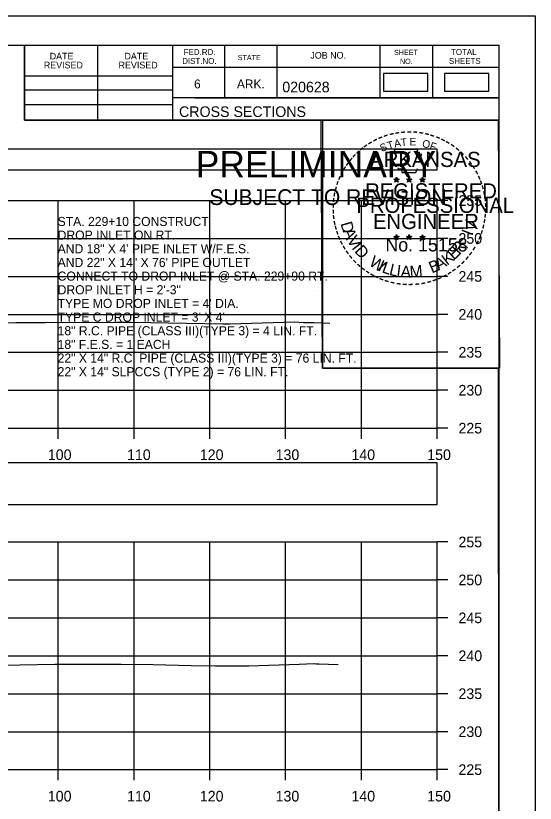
# Model space of a CAD drawing. Extents: x 1369627 to 1374022, y 380035 to 398173.
# Drawn here: x 1372192.9 to 1372261.5, y 386761.8 to 386865.6 of the extents above; entities that cross this region are included whole.
import ezdxf

# ---------------------------------------------------------------- set-up
doc = ezdxf.new("R2010")
doc.units = 0
for name, color, linetype in [('Default', 7, 'Continuous'), ('R_Axis', 7, 'Continuous'), ('R_Axis Annot', 7, 'Continuous'), ('R_Border', 7, 'Continuous'), ('R_Border PE', 7, 'Continuous'), ('R_Border Prem', 7, 'Continuous'), ('R_Exist Surface', 7, 'Continuous'), ('R_Grid', 7, 'Continuous'), ('R_No Plot', 7, 'Continuous'), ('R_Water Annot', 7, 'Continuous')]:
    doc.layers.add(name, color=color, linetype=linetype)

msp = doc.modelspace()

# ---------------------------------------------------------------- linework, layer by layer
at = {"layer": 'Default'}
for points in [[(1372241.46, 386855.66), (1372247.3, 386855.66), (1372247.3, 386857.97), (1372241.46, 386857.97)], [(1372249.48, 386855.66), (1372255.32, 386855.66), (1372255.32, 386857.97), (1372249.48, 386857.97)], [(1371948.53, 386845.29), (1372248.53, 386845.29), (1372248.53, 386848), (1371948.53, 386848)], [(1371948.53, 386801.16), (1372248.53, 386801.16), (1372248.53, 386806.68), (1371948.53, 386806.68)]]:
    msp.add_lwpolyline(points, close=True, dxfattribs=at)
at = {"layer": 'R_Axis'}
for p, q in [((1372248.53, 386811.24), (1372248.53, 386841.24)), ((1372249.93, 386841.24), (1372248.53, 386841.24)), ((1372249.93, 386836.24), (1372248.53, 386836.24)), ((1372249.93, 386831.24), (1372248.53, 386831.24)), ((1372249.93, 386826.24), (1372248.53, 386826.24)), ((1372249.93, 386821.24), (1372248.53, 386821.24)), ((1372249.93, 386816.24), (1372248.53, 386816.24)), ((1371948.53, 386811.24), (1372248.53, 386811.24)), ((1372198.53, 386809.84), (1372198.53, 386811.24)), ((1372208.53, 386809.84), (1372208.53, 386811.24)), ((1372218.53, 386809.84), (1372218.53, 386811.24)), ((1372228.53, 386809.84), (1372228.53, 386811.24)), ((1372238.53, 386809.84), (1372238.53, 386811.24)), ((1372248.53, 386809.84), (1372248.53, 386811.24)), ((1372249.93, 386811.24), (1372248.53, 386811.24)), ((1372248.53, 386766.24), (1372248.53, 386796.24)), ((1372249.93, 386796.24), (1372248.53, 386796.24)), ((1372249.93, 386791.24), (1372248.53, 386791.24)), ((1372249.93, 386786.24), (1372248.53, 386786.24)), ((1372249.93, 386781.24), (1372248.53, 386781.24)), ((1372249.93, 386776.24), (1372248.53, 386776.24)), ((1372249.93, 386771.24), (1372248.53, 386771.24)), ((1371948.53, 386766.24), (1372248.53, 386766.24)), ((1372198.53, 386764.84), (1372198.53, 386766.24)), ((1372208.53, 386764.84), (1372208.53, 386766.24)), ((1372218.53, 386764.84), (1372218.53, 386766.24)), ((1372228.53, 386764.84), (1372228.53, 386766.24)), ((1372238.53, 386764.84), (1372238.53, 386766.24)), ((1372248.53, 386764.84), (1372248.53, 386766.24)), ((1372249.93, 386766.24), (1372248.53, 386766.24))]:
    msp.add_line(p, q, dxfattribs=at)
at = {"layer": 'R_Border'}
for p, q in [((1371940.53, 386861.7), (1372256.71, 386861.7)), ((1372194.07, 386851.82), (1372194.07, 386861.7)), ((1372203.75, 386851.82), (1372203.75, 386861.7)), ((1372213.61, 386861.7), (1372213.61, 386851.82)), ((1372220.45, 386861.7), (1372220.45, 386854.76)), ((1372227.39, 386861.7), (1372227.39, 386854.76)), ((1372240.97, 386861.7), (1372240.97, 386854.76)), ((1372247.91, 386861.7), (1372247.91, 386854.76)), ((1372256.71, 386656.24), (1372256.71, 386861.7)), ((1372256.71, 386858.76), (1372213.61, 386858.76)), ((1372256.71, 386858.78), (1372256.71, 386858.78)), ((1372194.07, 386857.68), (1372213.61, 386857.68)), ((1372194.07, 386855.82), (1372213.61, 386855.82)), ((1372256.71, 386854.76), (1372213.61, 386854.76)), ((1372216.57, 386854.76), (1372256.71, 386854.76)), ((1372194.07, 386853.88), (1372213.61, 386853.88)), ((1372256.71, 386851.82), (1372194.07, 386851.82))]:
    msp.add_line(p, q, dxfattribs=at)
at = {"layer": 'R_Border PE'}
for p, q in [((1372242.79, 386844.07), (1372243.14, 386843.96)), ((1372242.79, 386844.07), (1372243.05, 386844.03)), ((1372242.79, 386844.07), (1372243.03, 386843.95)), ((1372242.93, 386843.66), (1372243.14, 386843.96)), ((1372242.93, 386843.66), (1372243.05, 386843.91)), ((1372242.93, 386843.66), (1372243.14, 386843.88)), ((1372243.14, 386844.33), (1372243.1, 386844.07)), ((1372243.14, 386843.96), (1372243.14, 386844.33)), ((1372243.14, 386844.33), (1372243.19, 386844.08)), ((1372243.49, 386844.07), (1372243.14, 386843.96)), ((1372243.36, 386843.66), (1372243.14, 386843.96)), ((1372243.36, 386843.66), (1372243.14, 386843.88)), ((1372243.49, 386844.07), (1372243.2, 386844.02)), ((1372243.36, 386843.66), (1372243.22, 386843.96)), ((1372243.49, 386844.07), (1372243.29, 386843.97)), ((1372244.46, 386844.07), (1372244.81, 386843.96)), ((1372244.46, 386844.07), (1372244.72, 386844.03)), ((1372244.46, 386844.07), (1372244.7, 386843.95)), ((1372244.6, 386843.66), (1372244.81, 386843.96)), ((1372244.6, 386843.66), (1372244.72, 386843.91)), ((1372244.6, 386843.66), (1372244.81, 386843.88)), ((1372244.81, 386844.33), (1372244.77, 386844.07)), ((1372244.81, 386843.96), (1372244.81, 386844.33)), ((1372244.81, 386844.33), (1372244.86, 386844.08)), ((1372245.16, 386844.07), (1372244.81, 386843.96)), ((1372245.03, 386843.66), (1372244.81, 386843.96)), ((1372245.03, 386843.66), (1372244.81, 386843.88)), ((1372245.16, 386844.07), (1372244.87, 386844.02)), ((1372245.03, 386843.66), (1372244.89, 386843.96)), ((1372245.16, 386844.07), (1372244.96, 386843.97)), ((1372246.23, 386844.06), (1372246.58, 386843.95)), ((1372246.23, 386844.06), (1372246.48, 386844.02)), ((1372246.23, 386844.06), (1372246.47, 386843.94)), ((1372246.36, 386843.65), (1372246.58, 386843.95)), ((1372246.36, 386843.65), (1372246.49, 386843.9)), ((1372246.36, 386843.65), (1372246.58, 386843.87)), ((1372246.58, 386844.31), (1372246.54, 386844.06)), ((1372246.58, 386843.95), (1372246.58, 386844.31)), ((1372246.58, 386844.31), (1372246.63, 386844.06)), ((1372246.92, 386844.06), (1372246.58, 386843.95)), ((1372246.79, 386843.65), (1372246.58, 386843.95)), ((1372246.79, 386843.65), (1372246.58, 386843.87)), ((1372246.92, 386844.06), (1372246.64, 386844.01)), ((1372246.79, 386843.65), (1372246.65, 386843.94)), ((1372246.92, 386844.06), (1372246.72, 386843.96)), ((1372242.79, 386836.5), (1372243.14, 386836.39)), ((1372242.79, 386836.5), (1372243.04, 386836.45)), ((1372242.79, 386836.5), (1372243.03, 386836.38)), ((1372243.14, 386836.75), (1372243.1, 386836.5)), ((1372243.14, 386836.39), (1372243.14, 386836.75)), ((1372243.14, 386836.75), (1372243.19, 386836.5)), ((1372243.49, 386836.5), (1372243.14, 386836.39)), ((1372243.49, 386836.5), (1372243.2, 386836.45)), ((1372243.49, 386836.5), (1372243.28, 386836.4)), ((1372244.46, 386836.5), (1372244.81, 386836.39)), ((1372244.46, 386836.5), (1372244.71, 386836.45)), ((1372244.46, 386836.5), (1372244.7, 386836.38)), ((1372244.81, 386836.75), (1372244.77, 386836.5)), ((1372244.81, 386836.39), (1372244.81, 386836.75)), ((1372244.81, 386836.75), (1372244.86, 386836.5)), ((1372245.16, 386836.5), (1372244.81, 386836.39)), ((1372245.16, 386836.5), (1372244.87, 386836.45)), ((1372245.16, 386836.5), (1372244.95, 386836.4)), ((1372246.23, 386836.49), (1372246.58, 386836.38)), ((1372246.23, 386836.49), (1372246.48, 386836.44)), ((1372246.23, 386836.49), (1372246.46, 386836.37)), ((1372246.58, 386836.74), (1372246.53, 386836.49)), ((1372246.58, 386836.38), (1372246.58, 386836.74)), ((1372246.58, 386836.74), (1372246.62, 386836.49)), ((1372246.92, 386836.49), (1372246.58, 386836.38)), ((1372246.92, 386836.49), (1372246.64, 386836.44)), ((1372246.92, 386836.49), (1372246.72, 386836.39)), ((1372242.92, 386836.09), (1372243.14, 386836.39)), ((1372242.92, 386836.09), (1372243.05, 386836.34)), ((1372242.92, 386836.09), (1372243.14, 386836.31)), ((1372243.35, 386836.09), (1372243.14, 386836.39)), ((1372243.35, 386836.09), (1372243.14, 386836.31)), ((1372243.35, 386836.09), (1372243.22, 386836.38)), ((1372244.59, 386836.09), (1372244.81, 386836.39)), ((1372244.59, 386836.09), (1372244.72, 386836.34)), ((1372244.59, 386836.09), (1372244.81, 386836.31)), ((1372245.02, 386836.09), (1372244.81, 386836.39)), ((1372245.02, 386836.09), (1372244.81, 386836.31)), ((1372245.02, 386836.09), (1372244.88, 386836.38)), ((1372246.36, 386836.08), (1372246.58, 386836.38)), ((1372246.36, 386836.08), (1372246.49, 386836.33)), ((1372246.36, 386836.08), (1372246.57, 386836.3)), ((1372246.79, 386836.08), (1372246.57, 386836.3)), ((1372246.79, 386836.08), (1372246.58, 386836.38)), ((1372246.79, 386836.08), (1372246.65, 386836.37))]:
    msp.add_line(p, q, dxfattribs=at)
for points in [[(1372242.84, 386847.95), (1372243.1, 386847.12)], [(1372246.35, 386847.03), (1372246.49, 386847.31), (1372245.8, 386847.29), (1372245.95, 386847.95), (1372242.84, 386847.95)], [(1372243.33, 386845.53), (1372243.33, 386845.44), (1372243.89, 386845.42), (1372243.84, 386844.95), (1372245.71, 386844.95), (1372245.91, 386845.48)], [(1372243.14, 386844.33), (1372243.36, 386843.66), (1372242.79, 386844.07), (1372243.49, 386844.07), (1372242.93, 386843.66), (1372243.14, 386844.33)], [(1372244.81, 386844.33), (1372245.03, 386843.66), (1372244.46, 386844.07), (1372245.16, 386844.07), (1372244.6, 386843.66), (1372244.81, 386844.33)], [(1372246.58, 386844.31), (1372246.79, 386843.65), (1372246.23, 386844.06), (1372246.92, 386844.06), (1372246.36, 386843.65), (1372246.58, 386844.31)], [(1372243.14, 386836.75), (1372243.35, 386836.09), (1372242.79, 386836.5), (1372243.49, 386836.5), (1372242.92, 386836.09), (1372243.14, 386836.75)], [(1372244.81, 386836.75), (1372245.02, 386836.09), (1372244.46, 386836.5), (1372245.16, 386836.5), (1372244.59, 386836.09), (1372244.81, 386836.75)], [(1372246.58, 386836.74), (1372246.79, 386836.08), (1372246.23, 386836.49), (1372246.92, 386836.49), (1372246.36, 386836.08), (1372246.58, 386836.74)]]:
    msp.add_lwpolyline(points, dxfattribs=at)
for centre, radius in [((1372243.14, 386843.96), 0.172), ((1372243.14, 386843.96), 0.145), ((1372243.14, 386843.96), 0.116), ((1372243.14, 386843.96), 0.0991), ((1372243.14, 386843.96), 0.0747), ((1372243.14, 386843.96), 0.0495), ((1372243.14, 386843.96), 0.0296), ((1372244.81, 386843.96), 0.172), ((1372244.81, 386843.96), 0.145), ((1372244.81, 386843.96), 0.116), ((1372244.81, 386843.96), 0.0991), ((1372244.81, 386843.96), 0.0747), ((1372244.81, 386843.96), 0.0495), ((1372244.81, 386843.96), 0.0296), ((1372246.58, 386843.95), 0.172), ((1372246.58, 386843.95), 0.145), ((1372246.58, 386843.95), 0.116), ((1372246.58, 386843.95), 0.0991), ((1372246.58, 386843.95), 0.0747), ((1372246.58, 386843.95), 0.0495), ((1372246.58, 386843.95), 0.0296), ((1372243.14, 386836.39), 0.172), ((1372243.14, 386836.39), 0.145), ((1372243.14, 386836.39), 0.116), ((1372243.14, 386836.39), 0.0991), ((1372244.81, 386836.39), 0.172), ((1372244.81, 386836.39), 0.145), ((1372244.81, 386836.39), 0.116), ((1372244.81, 386836.39), 0.0991), ((1372246.57, 386836.38), 0.172), ((1372246.57, 386836.38), 0.145), ((1372246.57, 386836.38), 0.116), ((1372246.57, 386836.38), 0.0991), ((1372243.14, 386836.39), 0.0747), ((1372243.14, 386836.39), 0.0495), ((1372243.14, 386836.39), 0.0296), ((1372244.81, 386836.39), 0.0747), ((1372244.81, 386836.39), 0.0495), ((1372244.81, 386836.39), 0.0296), ((1372246.57, 386836.38), 0.0747), ((1372246.57, 386836.38), 0.0495), ((1372246.57, 386836.38), 0.0296)]:
    msp.add_circle(centre, radius, dxfattribs=at)
at = {"layer": 'R_Exist Surface'}
for points in [[(1372143.12, 386824.77), (1372156.71, 386824.95), (1372171.64, 386824.99), (1372173.44, 386825), (1372176.11, 386825.03), (1372179.59, 386825.06), (1372192.95, 386825.18), (1372196.82, 386825.18), (1372206.22, 386825.2), (1372207, 386825.21), (1372208.13, 386825.21), (1372210.71, 386825.16), (1372220.25, 386825), (1372221.19, 386824.99), (1372222.62, 386825.05), (1372229.71, 386825.26), (1372230.89, 386825.17), (1372232.24, 386825.18), (1372234.36, 386825.09)], [(1372140.25, 386779.56), (1372154.69, 386779.79), (1372157.21, 386779.82), (1372159.97, 386779.83), (1372173.45, 386779.9), (1372193.47, 386780.07), (1372198.08, 386780.12), (1372206.82, 386780.12), (1372211.05, 386780.09), (1372216.06, 386779.97), (1372219.27, 386779.91), (1372223.68, 386779.9), (1372230.33, 386780.15), (1372232.24, 386780.21), (1372232.56, 386780.18), (1372232.92, 386780.18), (1372235.48, 386780.08)]]:
    msp.add_lwpolyline(points, dxfattribs=at)
at = {"layer": 'R_Grid'}
for p, q in [((1371948.53, 386841.24), (1372248.53, 386841.24)), ((1372198.53, 386811.24), (1372198.53, 386841.24)), ((1372208.53, 386811.24), (1372208.53, 386841.24)), ((1372218.53, 386811.24), (1372218.53, 386841.24)), ((1372228.53, 386811.24), (1372228.53, 386841.24)), ((1372238.53, 386811.24), (1372238.53, 386841.24)), ((1372248.53, 386811.24), (1372248.53, 386841.24)), ((1371948.53, 386836.24), (1372248.53, 386836.24)), ((1371948.53, 386831.24), (1372248.53, 386831.24)), ((1371948.53, 386826.24), (1372248.53, 386826.24)), ((1371948.53, 386821.24), (1372248.53, 386821.24)), ((1371948.53, 386816.24), (1372248.53, 386816.24)), ((1371948.53, 386811.24), (1372248.53, 386811.24)), ((1371948.53, 386796.24), (1372248.53, 386796.24)), ((1372198.53, 386766.24), (1372198.53, 386796.24)), ((1372208.53, 386766.24), (1372208.53, 386796.24)), ((1372218.53, 386766.24), (1372218.53, 386796.24)), ((1372228.53, 386766.24), (1372228.53, 386796.24)), ((1372238.53, 386766.24), (1372238.53, 386796.24)), ((1372248.53, 386766.24), (1372248.53, 386796.24)), ((1371948.53, 386791.24), (1372248.53, 386791.24)), ((1371948.53, 386786.24), (1372248.53, 386786.24)), ((1371948.53, 386781.24), (1372248.53, 386781.24)), ((1371948.53, 386776.24), (1372248.53, 386776.24)), ((1371948.53, 386771.24), (1372248.53, 386771.24)), ((1371948.53, 386766.24), (1372248.53, 386766.24))]:
    msp.add_line(p, q, dxfattribs=at)
at = {"layer": 'R_No Plot'}
for p, q in [((1371928.13, 386865.59), (1372261.46, 386865.59)), ((1372232.74, 386829.36), (1372232.74, 386829.36))]:
    msp.add_line(p, q, dxfattribs=at)
for points in [[(1371928.12, 386865.59), (1372261.46, 386865.59), (1372261.46, 386652.25), (1371928.12, 386652.25)], [(1372174.45, 386861.7), (1372194.07, 386861.7), (1372194.07, 386851.82), (1372210.18, 386851.82), (1372233.38, 386851.82), (1372233.38, 386819.15), (1372256.59, 386819.15), (1372256.71, 386656.24), (1371940.53, 386656.24), (1371940.53, 386861.7)], [(1372233.24, 386851.82), (1372256.59, 386851.82), (1372256.73, 386819.15), (1372233.38, 386819.15)]]:
    msp.add_lwpolyline(points, close=True, dxfattribs=at)

# ---------------------------------------------------------------- texts
at = {"layer": 'R_Axis Annot'}
for s, p in [('255', (1372251.33, 386840.54)), ('250', (1372251.33, 386835.54)), ('245', (1372251.33, 386830.54)), ('240', (1372251.33, 386825.54)), ('235', (1372251.33, 386820.54)), ('230', (1372251.33, 386815.54)), ('225', (1372251.33, 386810.54)), ('100', (1372197.16, 386807.04)), ('110', (1372207.61, 386807.04)), ('120', (1372217.21, 386807.04)), ('130', (1372227.21, 386807.04)), ('140', (1372237.21, 386807.04)), ('150', (1372247.21, 386807.04)), ('255', (1372251.33, 386795.54)), ('250', (1372251.33, 386790.54)), ('245', (1372251.33, 386785.54)), ('240', (1372251.33, 386780.54)), ('235', (1372251.33, 386775.54)), ('230', (1372251.33, 386770.54)), ('225', (1372251.33, 386765.54)), ('100', (1372197.16, 386762.04)), ('110', (1372207.61, 386762.04)), ('120', (1372217.21, 386762.04)), ('130', (1372227.21, 386762.04)), ('140', (1372237.21, 386762.04)), ('150', (1372247.21, 386762.04))]:
    msp.add_text(s, height=1.4, dxfattribs=at).set_placement(p)
at = {"layer": 'R_Border'}
for s, height, p in [('DATE', 0.879, (1372197.41, 386859.83)), ('DATE', 0.879, (1372207.27, 386859.83)), ('FED.RD.', 0.782, (1372215.09, 386860.42)), ('STATE', 0.684, (1372222.21, 386859.74)), ('JOB NO.', 0.879, (1372231.79, 386859.94)), ('SHEET', 0.684, (1372242.83, 386860.42)), ('TOTAL', 0.782, (1372250.35, 386860.42)), ('REVISED', 0.879, (1372196.63, 386858.65)), ('REVISED', 0.879, (1372206.49, 386858.65)), ('DIST.NO.', 0.782, (1372214.89, 386859.24)), ('NO.', 0.684, (1372243.61, 386859.24)), ('SHEETS', 0.782, (1372250.07, 386859.24)), ('6', 1.17, (1372216.45, 386856.02)), ('ARK.', 1.172, (1372222.11, 386856.02)), ('020628', 1.4, (1372228.09, 386855.5)), ('CROSS SECTIONS', 1.4, (1372214.47, 386852.25))]:
    msp.add_text(s, height=height, rotation=360, dxfattribs=at).set_placement(p)
at = {"layer": 'R_Border PE'}
for s, height, rotation, p in [('-', 1.6, 13.6301, (1372242.33, 386849.32)), ('-', 1.6, 10.2193, (1372243.01, 386849.48)), ('-', 1.6, 5.8968, (1372243.74, 386849.59)), ('-', 1.6, 0.1862, (1372244.51, 386849.66)), ('-', 1.6, 357.743, (1372245.24, 386849.65)), ('-', 1.6, 352.1617, (1372245.98, 386849.59)), ('-', 1.6, 347.2049, (1372246.7, 386849.48)), ('-', 1.6, 342.3362, (1372247.33, 386849.32)), ('-', 1.6, 34.0636, (1372239.72, 386848.12)), ('-', 1.6, 28.7918, (1372240.32, 386848.49)), ('-', 1.6, 24.3072, (1372240.95, 386848.81)), ('-', 1.6, 19.1761, (1372241.58, 386849.08)), ('T', 1, 16.4036, (1372242.1, 386847.96)), ('A', 1, 11.2132, (1372242.93, 386848.21)), ('T', 1, 6.0228, (1372243.78, 386848.38)), ('E', 1, 0.8323, (1372244.88, 386848.49)), ('O', 1, 350.4515, (1372246.49, 386848.28)), ('F', 1, 340.0707, (1372247.44, 386848.05)), ('-', 1.6, 337.8551, (1372248.07, 386849.1)), ('-', 1.6, 334.1211, (1372248.7, 386848.83)), ('-', 1.6, 329.6409, (1372249.28, 386848.55)), ('-', 1.6, 38.9507, (1372238.67, 386847.35)), ('-', 1.6, 36.2317, (1372239.14, 386847.73)), ('S', 1, 21.594, (1372241.19, 386847.63)), ('-', 1.6, 325.8627, (1372249.92, 386848.19)), ('-', 1.6, 320.5297, (1372250.53, 386847.76)), ('-', 1.6, 50.6142, (1372237.38, 386845.97)), ('-', 1.6, 48.423, (1372237.78, 386846.45)), ('-', 1.6, 42.9622, (1372238.23, 386846.93)), ('ARKANSAS', 2, 360, (1372239.69, 386845.66)), ('-', 1.6, 315.5786, (1372251.13, 386847.27)), ('-', 1.6, 309.8797, (1372251.7, 386846.72)), ('-', 1.6, 54.2325, (1372236.97, 386845.4)), ('-', 1.6, 306.6522, (1372252.22, 386846.12)), ('-', 1.4, 303.6753, (1372252.71, 386845.55)), ('-', 1.6, 62.8713, (1372236.33, 386844.26)), ('-', 1.6, 58.0706, (1372236.64, 386844.87)), ('-', 1.6, 299.6684, (1372253.03, 386844.95)), ('-', 1.6, 72.3945, (1372235.85, 386843.02)), ('-', 1.6, 67.7743, (1372236.07, 386843.65)), ('-', 1.6, 294.6628, (1372253.35, 386844.33)), ('-', 1.6, 290.5728, (1372253.61, 386843.76)), ('-', 1.6, 75.461, (1372235.66, 386842.3)), ('REGISTERED', 2, 360, (1372239.01, 386841.51)), ('-', 1.6, 285.1233, (1372253.84, 386843.18)), ('-', 1.6, 81.2013, (1372235.52, 386841.59)), ('-', 1.6, 280.5493, (1372254.04, 386842.43)), ('-', 1.6, 89.0622, (1372235.42, 386840.2)), ('-', 1.6, 85.1863, (1372235.45, 386840.9)), ('PROFESSIONAL', 2, 360, (1372237.86, 386839.61)), ('-', 1.6, 276.5962, (1372254.21, 386841.67)), ('-', 1.6, 274.3301, (1372254.27, 386840.94)), ('-', 1.6, 94.1959, (1372235.46, 386839.47)), ('-', 1.6, 269.9407, (1372254.3, 386840.31)), ('-', 1.6, 98.9479, (1372235.53, 386838.81)), ('-', 1.6, 101.7149, (1372235.66, 386838.07)), ('ENGINEER', 2, 360, (1372240.05, 386837.48)), ('V', 1.54, 72.6573, (1372253.35, 386837.05)), ('-', 1.6, 260.9953, (1372254.21, 386838.99)), ('-', 1.6, 263.5172, (1372254.28, 386839.65)), ('-', 1.6, 105.4578, (1372235.83, 386837.48)), ('D', 1.54, 286.2848, (1372235.75, 386838.21)), ('-', 1.6, 255.7626, (1372254.1, 386838.31)), ('-', 1.6, 109.0874, (1372236.04, 386836.85)), ('-', 1.6, 114.0643, (1372236.3, 386836.25)), ('A', 1.54, 292.7835, (1372236.05, 386837.21)), ('V', 1.54, 300.7936, (1372236.56, 386836.03)), ('I', 1.54, 69.0301, (1372253.12, 386836.51)), ('-', 1.6, 247.8887, (1372253.7, 386836.92)), ('-', 1.6, 252.8681, (1372253.92, 386837.59)), ('-', 1.6, 115.7289, (1372236.6, 386835.63)), ('I', 1.54, 308.3502, (1372237.19, 386834.99)), ('No. 15158', 1.757, 360, (1372241.69, 386834.53)), ('R', 1.54, 50.3651, (1372251.47, 386834.02)), ('-', 1.6, 244.6197, (1372253.43, 386836.29)), ('-', 1.6, 120.4471, (1372236.96, 386835.05)), ('-', 1.6, 125.8934, (1372237.36, 386834.49)), ('D', 1.54, 311.9774, (1372237.54, 386834.53)), ('K', 1.54, 36.9143, (1372249.83, 386832.63)), ('E', 1.54, 44.0175, (1372250.74, 386833.32)), (',', 1.54, 57.4684, (1372252.2, 386834.91)), ('-', 1.6, 233.8452, (1372252.64, 386834.89)), ('-', 1.6, 239.0712, (1372253.04, 386835.54)), ('-', 1.6, 130.7181, (1372237.82, 386833.94)), ('-', 1.6, 134.2238, (1372238.34, 386833.39)), ('W', 1.54, 328.0731, (1372239.42, 386832.76)), ('I', 1.54, 336.6877, (1372240.61, 386832.05)), ('B', 1.54, 22.8589, (1372247.82, 386831.62)), ('A', 1.54, 28.9042, (1372248.71, 386831.99)), ('-', 1.6, 231.2538, (1372252.21, 386834.32)), ('-', 1.6, 138.9338, (1372238.86, 386832.93)), ('-', 1.6, 144.6463, (1372239.42, 386832.52)), ('L', 1.54, 340.3149, (1372241.14, 386831.81)), ('L', 1.54, 346.6625, (1372242.1, 386831.46)), ('I', 1.54, 353.0101, (1372243.09, 386831.23)), ('A', 1.54, 356.6373, (1372243.66, 386831.14)), ('M', 1.54, 4.6473, (1372244.95, 386831.08)), ('-', 1.6, 221.0851, (1372251.21, 386833.25)), ('-', 1.6, 225.7653, (1372251.73, 386833.76)), ('-', 1.6, 148.0898, (1372239.98, 386832.15)), ('-', 1.6, 151.5704, (1372240.56, 386831.82)), ('-', 1.6, 154.6002, (1372241.08, 386831.58)), ('-', 1.6, 207.3568, (1372249.57, 386832.04)), ('-', 1.6, 212.2491, (1372250.12, 386832.39)), ('-', 1.6, 215.7363, (1372250.66, 386832.78)), ('-', 1.6, 158.5612, (1372241.71, 386831.32)), ('-', 1.6, 162.7983, (1372242.39, 386831.11)), ('-', 1.6, 167.5555, (1372243.11, 386830.95)), ('-', 1.6, 173.1155, (1372243.88, 386830.84)), ('-', 1.6, 176.5183, (1372244.63, 386830.78)), ('AAMU', 0.00002, 360, (1372244.74, 386831.08)), ('-', 1.6, 181.5918, (1372245.37, 386830.8)), ('-', 1.6, 185.8167, (1372246.18, 386830.88)), ('-', 1.6, 191.2858, (1372246.92, 386831.01)), ('-', 1.6, 195.4743, (1372247.65, 386831.21)), ('-', 1.6, 199.4643, (1372248.31, 386831.45)), ('-', 1.6, 204.2516, (1372248.94, 386831.72))]:
    msp.add_text(s, height=height, rotation=rotation, dxfattribs=at).set_placement(p)
at = {"layer": 'R_Border Prem'}
for s, height, p in [('PRELIMINARY', 3.5, (1372216.66, 386844.28)), ('DWB', 0.01, (1372217.41, 386846.13)), ('SUBJECT TO REVISION', 2.0751, (1372218.47, 386840.65))]:
    msp.add_text(s, height=height, rotation=360, dxfattribs=at).set_placement(p)
at = {"layer": 'R_Water Annot'}
for s, p in [('STA. 229+10 CONSTRUCT', (1372198.45, 386837.88)), ('DROP INLET ON RT.', (1372198.45, 386836.08)), ('AND 18" X 4\' PIPE INLET W/F.E.S.', (1372198.45, 386834.28)), ('AND 22" X 14" X 76\' PIPE OUTLET', (1372198.45, 386832.48)), ('CONNECT TO DROP INLET @ STA. 229+90 RT.', (1372198.45, 386830.68)), ('DROP INLET H = 2\'-3"', (1372198.45, 386828.88)), ("TYPE MO DROP INLET = 4' DIA.", (1372198.45, 386827.08)), ("TYPE C DROP INLET = 3' X 4'", (1372198.45, 386825.28)), ('18" R.C. PIPE (CLASS III)(TYPE 3) = 4 LIN. FT.', (1372198.45, 386823.48)), ('18" F.E.S. = 1 EACH', (1372198.45, 386821.68)), ('22" X 14" R.C. PIPE (CLASS III)(TYPE 3) = 76 LIN. FT.', (1372198.45, 386819.88)), ('22" X 14" SLPCCS (TYPE 2) = 76 LIN. FT.', (1372198.45, 386818.08))]:
    msp.add_text(s, height=1.2, dxfattribs=at).set_placement(p)

doc.saveas('drawing.dxf')
